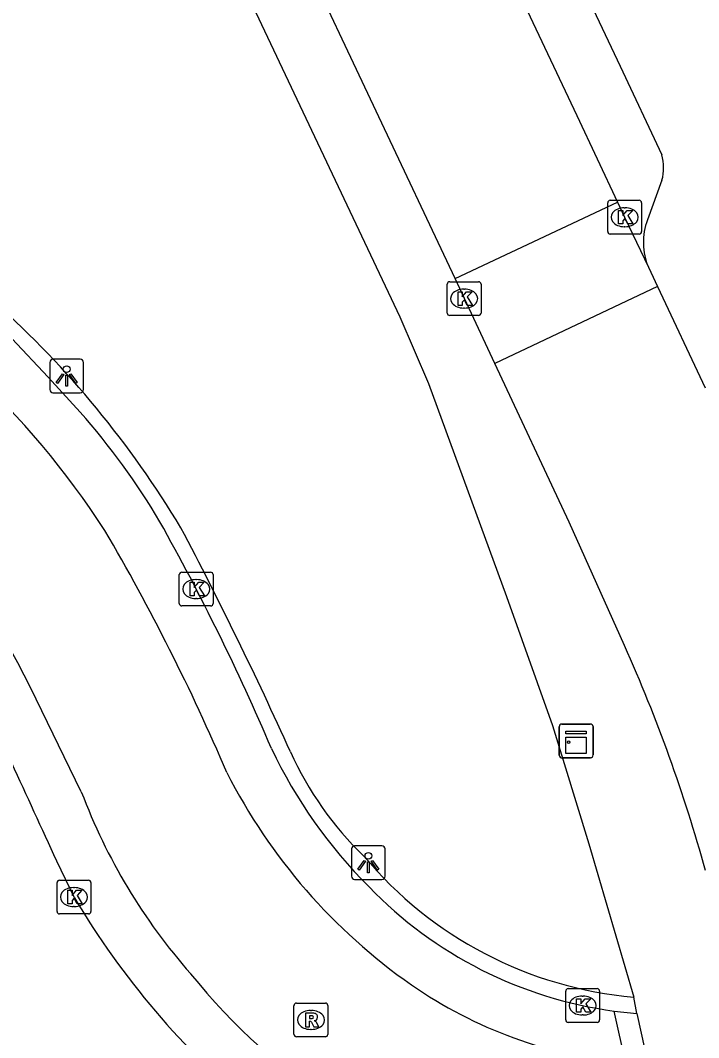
# Model space of a CAD drawing. Extents: x 159040 to 160094, y 381214 to 382518.
# Drawn here: x 159165.35 to 159185.4, y 381319.36 to 381349.44 of the extents above; entities that cross this region are included whole.
import ezdxf

# ---------------------------------------------------------------- set-up
doc = ezdxf.new("R2010")
doc.units = 0
for name, color, linetype in [('IMGEO_Kast', 7, 'Continuous'), ('IMGEO_Kolk', 7, 'Continuous'), ('IMGEO_Lichtpunt', 7, 'Continuous'), ('IMGEO_Rijbaan_lokaal_gesloten', 7, 'Continuous'), ('IMGEO_Rijbaan_lokaal_open', 7, 'Continuous'), ('IMGEO_Rioolput', 7, 'Continuous'), ('IMGEO_Voetpad_open', 7, 'Continuous')]:
    doc.layers.add(name, color=color, linetype=linetype)

msp = doc.modelspace()

# ---------------------------------------------------------------- linework, layer by layer
at = {"layer": 'IMGEO_Kast'}
for p, q in [((159181.282, 381327.705), (159181.282, 381328.546)), ((159181.282, 381328.546), (159181.282, 381327.705)), ((159181.357, 381328.63), (159182.198, 381328.63)), ((159182.198, 381328.63), (159181.357, 381328.63)), ((159182.282, 381328.555), (159182.282, 381327.714)), ((159182.282, 381327.714), (159182.282, 381328.555)), ((159182.207, 381327.63), (159181.366, 381327.63)), ((159181.366, 381327.63), (159182.207, 381327.63))]:
    msp.add_line(p, q, dxfattribs=at)
for points in [[(159181.477, 381328.42), (159182.077, 381328.42), (159182.077, 381328.335), (159181.477, 381328.335), (159181.477, 381328.42)], [(159181.477, 381328.245), (159182.077, 381328.245), (159182.077, 381327.756), (159181.477, 381327.756), (159181.477, 381328.245)]]:
    msp.add_lwpolyline(points, dxfattribs=at)
msp.add_circle((159181.561, 381328.094), 0.0377, dxfattribs=at)
for centre, start, end in [((159181.36, 381328.552), 92.4484, 184.2845), ((159181.36, 381328.552), 92.4484, 184.2845), ((159182.204, 381328.552), 2.4484, 94.2845), ((159182.204, 381328.552), 2.4484, 94.2845), ((159181.36, 381327.708), 182.4484, 274.2845), ((159181.36, 381327.708), 182.4484, 274.2845), ((159182.204, 381327.708), 272.4484, 4.2845), ((159182.204, 381327.708), 272.4484, 4.2845)]:
    msp.add_arc(centre, 0.0779, start, end, dxfattribs=at)
at = {"layer": 'IMGEO_Kolk'}
for p, q in [((159182.716, 381343.189), (159182.716, 381344.041)), ((159182.791, 381344.115), (159183.643, 381344.115)), ((159183.717, 381344.041), (159183.717, 381343.189)), ((159183.204, 381343.895), (159183.229, 381343.895)), ((159183.227, 381343.335), (159183.202, 381343.335)), ((159183.643, 381343.115), (159182.791, 381343.115)), ((159177.969, 381340.783), (159177.969, 381341.635)), ((159178.044, 381341.709), (159178.896, 381341.709)), ((159178.97, 381341.635), (159178.97, 381340.783)), ((159178.457, 381341.489), (159178.482, 381341.489)), ((159178.48, 381340.929), (159178.455, 381340.929)), ((159178.896, 381340.709), (159178.044, 381340.709)), ((159170.049, 381332.194), (159170.049, 381333.046)), ((159170.124, 381333.12), (159170.976, 381333.12)), ((159171.05, 381333.046), (159171.05, 381332.194)), ((159170.537, 381332.9), (159170.562, 381332.9)), ((159170.56, 381332.34), (159170.535, 381332.34)), ((159170.976, 381332.12), (159170.124, 381332.12)), ((159166.434, 381323.087), (159166.434, 381323.939)), ((159166.509, 381324.013), (159167.361, 381324.013)), ((159167.435, 381323.939), (159167.435, 381323.087)), ((159166.922, 381323.793), (159166.947, 381323.793)), ((159167.361, 381323.013), (159166.509, 381323.013)), ((159166.945, 381323.233), (159166.92, 381323.233)), ((159181.475, 381319.88), (159181.475, 381320.732)), ((159181.55, 381320.806), (159182.402, 381320.806)), ((159181.963, 381320.586), (159181.988, 381320.586)), ((159182.476, 381320.732), (159182.476, 381319.88)), ((159181.986, 381320.026), (159181.961, 381320.026)), ((159182.402, 381319.806), (159181.55, 381319.806))]:
    msp.add_line(p, q, dxfattribs=at)
for points in [[(159182.716, 381343.189), (159182.716, 381344.041)], [(159182.791, 381344.115), (159183.643, 381344.115)], [(159183.717, 381344.041), (159183.717, 381343.189)], [(159183.037, 381343.815), (159183.16, 381343.815), (159183.16, 381343.664), (159183.29, 381343.815), (159183.454, 381343.815), (159183.308, 381343.664), (159183.461, 381343.415), (159183.309, 381343.415), (159183.224, 381343.579), (159183.16, 381343.512), (159183.16, 381343.415), (159183.037, 381343.415), (159183.037, 381343.815)], [(159183.643, 381343.115), (159182.791, 381343.115)], [(159177.969, 381340.783), (159177.969, 381341.635)], [(159178.044, 381341.709), (159178.896, 381341.709)], [(159178.97, 381341.635), (159178.97, 381340.783)], [(159178.29, 381341.409), (159178.413, 381341.409), (159178.413, 381341.258), (159178.543, 381341.409), (159178.707, 381341.409), (159178.561, 381341.258), (159178.714, 381341.009), (159178.562, 381341.009), (159178.477, 381341.173), (159178.413, 381341.106), (159178.413, 381341.009), (159178.29, 381341.009), (159178.29, 381341.409)], [(159178.896, 381340.709), (159178.044, 381340.709)], [(159170.049, 381332.194), (159170.049, 381333.046)], [(159170.124, 381333.12), (159170.976, 381333.12)], [(159171.05, 381333.046), (159171.05, 381332.194)], [(159170.37, 381332.82), (159170.493, 381332.82), (159170.493, 381332.669), (159170.623, 381332.82), (159170.787, 381332.82), (159170.641, 381332.669), (159170.794, 381332.42), (159170.642, 381332.42), (159170.557, 381332.584), (159170.493, 381332.517), (159170.493, 381332.42), (159170.37, 381332.42), (159170.37, 381332.82)], [(159170.976, 381332.12), (159170.124, 381332.12)], [(159166.434, 381323.087), (159166.434, 381323.939)], [(159166.509, 381324.013), (159167.361, 381324.013)], [(159167.435, 381323.939), (159167.435, 381323.087)], [(159166.755, 381323.713), (159166.878, 381323.713), (159166.878, 381323.562), (159167.008, 381323.713), (159167.172, 381323.713), (159167.026, 381323.562), (159167.179, 381323.313), (159167.027, 381323.313), (159166.942, 381323.477), (159166.878, 381323.41), (159166.878, 381323.313), (159166.755, 381323.313), (159166.755, 381323.713)], [(159167.361, 381323.013), (159166.509, 381323.013)], [(159181.475, 381319.88), (159181.475, 381320.732)], [(159181.55, 381320.806), (159182.402, 381320.806)], [(159182.476, 381320.732), (159182.476, 381319.88)], [(159181.796, 381320.506), (159181.919, 381320.506), (159181.919, 381320.355), (159182.049, 381320.506), (159182.213, 381320.506), (159182.067, 381320.355), (159182.22, 381320.106), (159182.068, 381320.106), (159181.983, 381320.27), (159181.919, 381320.203), (159181.919, 381320.106), (159181.796, 381320.106), (159181.796, 381320.506)], [(159182.402, 381319.806), (159181.55, 381319.806)]]:
    msp.add_lwpolyline(points, dxfattribs=at)
for centre, start, end in [((159182.793, 381344.039), 91.552, 178.448), ((159182.793, 381344.039), 91.552, 178.448), ((159183.641, 381344.039), 1.552, 88.448), ((159183.641, 381344.039), 1.552, 88.448), ((159182.793, 381343.191), 181.552, 268.448), ((159182.793, 381343.191), 181.552, 268.448), ((159183.641, 381343.191), 271.552, 358.448), ((159183.641, 381343.191), 271.552, 358.448), ((159178.046, 381341.633), 91.552, 178.448), ((159178.046, 381341.633), 91.552, 178.448), ((159178.894, 381341.633), 1.552, 88.448), ((159178.894, 381341.633), 1.552, 88.448), ((159178.046, 381340.785), 181.552, 268.448), ((159178.046, 381340.785), 181.552, 268.448), ((159178.894, 381340.785), 271.552, 358.448), ((159178.894, 381340.785), 271.552, 358.448), ((159170.126, 381333.044), 91.552, 178.448), ((159170.126, 381333.044), 91.552, 178.448), ((159170.974, 381333.044), 1.552, 88.448), ((159170.974, 381333.044), 1.552, 88.448), ((159170.126, 381332.196), 181.552, 268.448), ((159170.126, 381332.196), 181.552, 268.448), ((159170.974, 381332.196), 271.552, 358.448), ((159170.974, 381332.196), 271.552, 358.448), ((159166.511, 381323.937), 91.552, 178.448), ((159166.511, 381323.937), 91.552, 178.448), ((159167.359, 381323.937), 1.552, 88.448), ((159167.359, 381323.937), 1.552, 88.448), ((159166.511, 381323.089), 181.552, 268.448), ((159166.511, 381323.089), 181.552, 268.448), ((159167.359, 381323.089), 271.552, 358.448), ((159167.359, 381323.089), 271.552, 358.448), ((159181.552, 381320.73), 91.552, 178.448), ((159181.552, 381320.73), 91.552, 178.448), ((159182.4, 381320.73), 1.552, 88.448), ((159182.4, 381320.73), 1.552, 88.448), ((159181.552, 381319.882), 181.552, 268.448), ((159181.552, 381319.882), 181.552, 268.448), ((159182.4, 381319.882), 271.552, 358.448), ((159182.4, 381319.882), 271.552, 358.448)]:
    msp.add_arc(centre, 0.0765, start, end, dxfattribs=at)
for centre, major_axis, ratio, start_param, end_param in [((159183.203, 381343.615), (-0.387, 0.002), 0.722429, 4.712389, 7.853982), ((159183.228, 381343.615), (-0.39, 0.002), 0.717154, 1.570796, 4.712389), ((159178.456, 381341.209), (-0.387, 0.002), 0.722429, 4.712389, 7.853982), ((159178.481, 381341.209), (-0.39, 0.002), 0.717154, 1.570796, 4.712389), ((159170.536, 381332.62), (-0.387, 0.002), 0.722429, 4.712389, 7.853982), ((159170.561, 381332.62), (-0.39, 0.002), 0.717154, 1.570796, 4.712389), ((159166.921, 381323.513), (-0.387, 0.002), 0.722429, 4.712389, 7.853982), ((159166.946, 381323.513), (-0.39, 0.002), 0.717154, 1.570796, 4.712389), ((159181.962, 381320.306), (-0.387, 0.002), 0.722429, 4.712389, 7.853982), ((159181.987, 381320.306), (-0.39, 0.002), 0.717154, 1.570796, 4.712389)]:
    msp.add_ellipse(centre, major_axis=major_axis, ratio=ratio, start_param=start_param, end_param=end_param, dxfattribs=at)
at = {"layer": 'IMGEO_Lichtpunt'}
for p, q in [((159166.22, 381339.324), (159166.22, 381338.517)), ((159166.22, 381339.324), (159166.22, 381338.517)), ((159167.122, 381339.419), (159166.314, 381339.419)), ((159167.122, 381339.419), (159166.314, 381339.419)), ((159167.216, 381338.517), (159167.216, 381339.324)), ((159167.216, 381338.517), (159167.216, 381339.324)), ((159166.314, 381338.423), (159167.122, 381338.423)), ((159166.314, 381338.423), (159167.122, 381338.423)), ((159175.14, 381324.935), (159175.14, 381324.128)), ((159175.14, 381324.935), (159175.14, 381324.128)), ((159176.042, 381325.03), (159175.234, 381325.03)), ((159176.042, 381325.03), (159175.234, 381325.03)), ((159176.136, 381324.128), (159176.136, 381324.935)), ((159176.136, 381324.128), (159176.136, 381324.935)), ((159175.234, 381324.034), (159176.042, 381324.034)), ((159175.234, 381324.034), (159176.042, 381324.034))]:
    msp.add_line(p, q, dxfattribs=at)
for points in [[(159166.594, 381338.988), (159166.633, 381338.96), (159166.445, 381338.698), (159166.407, 381338.725), (159166.594, 381338.988)], [(159166.696, 381338.94), (159166.743, 381338.94), (159166.743, 381338.618), (159166.696, 381338.618), (159166.696, 381338.94)], [(159166.806, 381338.96), (159166.844, 381338.987), (159167.031, 381338.725), (159166.992, 381338.697), (159166.806, 381338.96)], [(159175.514, 381324.599), (159175.553, 381324.571), (159175.365, 381324.309), (159175.327, 381324.336), (159175.514, 381324.599)], [(159175.616, 381324.551), (159175.663, 381324.551), (159175.663, 381324.229), (159175.616, 381324.229), (159175.616, 381324.551)], [(159175.726, 381324.571), (159175.764, 381324.598), (159175.951, 381324.336), (159175.912, 381324.308), (159175.726, 381324.571)]]:
    msp.add_lwpolyline(points, dxfattribs=at)
for centre in [(159166.719, 381339.122), (159175.639, 381324.733)]:
    msp.add_circle(centre, 0.0994, dxfattribs=at)
for centre, start, end in [((159166.314, 381339.324), 90, 180), ((159166.314, 381339.324), 90, 180), ((159167.122, 381339.324), 0, 90), ((159167.122, 381339.324), 0, 90), ((159166.314, 381338.517), 180, 270), ((159166.314, 381338.517), 180, 270), ((159167.122, 381338.517), 270, 0), ((159167.122, 381338.517), 270, 360), ((159175.234, 381324.935), 90, 180), ((159175.234, 381324.935), 90, 180), ((159176.042, 381324.935), 0, 90), ((159176.042, 381324.935), 0, 90), ((159175.234, 381324.128), 180, 270), ((159175.234, 381324.128), 180, 270), ((159176.042, 381324.128), 270, 0), ((159176.042, 381324.128), 270, 360)]:
    msp.add_arc(centre, 0.0946, start, end, dxfattribs=at)
at = {"layer": 'IMGEO_Rijbaan_lokaal_gesloten'}
for points in [[(159162.533, 381342.21), (159165.101, 381340.032), (159166.169, 381338.89), (159167.117, 381337.852)], [(159167.152, 381326.629), (159165.645, 381329.707)], [(159166.946, 381323.493), (159166.426, 381324.578)], [(159183.256, 381318.589), (159182.907, 381320.143)]]:
    msp.add_lwpolyline(points, dxfattribs=at)
for centre, radius, start, end in [((159145.929, 381320.087), 26.153, 33.0618, 60.4116), ((159145.982, 381320.161), 21.858, 25.8946, 60.017), ((159151.738, 381324.189), 20.571, 30.4449, 41.6182), ((159108.784, 381300.579), 69.581, 23.12671, 29.28334), ((159111.961, 381301.711), 64.723, 23.18569, 30.28949), ((154984.977, 379405.411), 4600.839, 24.653791, 24.733084), ((159186.013, 381334.18), 14.651, 205.3467, 225.0292), ((159186.722, 381334.957), 17.127, 206.9589, 235.0525), ((159183.461, 381332.76), 17.423, 200.6014, 221.3667), ((159184.553, 381332.382), 12.349, 223.9253, 262.3391), ((159188.23, 381336.155), 24.765, 210.7476, 229.8422), ((159185.182, 381333.169), 19.004, 218.863, 254.6761), ((159184.593, 381332.035), 13.512, 235.351, 264.3206)]:
    msp.add_arc(centre, radius, start, end, dxfattribs=at)
at = {"layer": 'IMGEO_Rijbaan_lokaal_open'}
for points in [[(159152.42, 381409.329), (159163.115, 381386.6), (159166.148, 381380.052), (159173.158, 381365.109), (159175.314, 381360.345), (159181.799, 381346.618), (159183.007, 381344.058)], [(159178.201, 381341.808), (159168.866, 381361.603), (159147.869, 381406.077), (159147.453, 381406.965)], [(159178.201, 381341.808), (159183.007, 381344.058)], [(159183.007, 381344.058), (159183.216, 381343.614), (159183.92, 381342.134)], [(159183.92, 381342.134), (159183.987, 381341.993), (159184.189, 381341.57)], [(159179.38, 381339.291), (159178.484, 381341.207), (159178.201, 381341.808)], [(159184.189, 381341.57), (159179.38, 381339.291)], [(159184.189, 381341.57), (159185.6, 381338.57)], [(159183.211, 381330.948), (159181.577, 381334.596), (159179.38, 381339.291)]]:
    msp.add_lwpolyline(points, dxfattribs=at)
msp.add_arc((159140.061, 381311.641), 47.273, 15.5273, 24.1052, dxfattribs=at)
at = {"layer": 'IMGEO_Rioolput'}
for p, q in [((159173.44, 381319.454), (159173.44, 381320.306)), ((159173.515, 381320.38), (159174.367, 381320.38)), ((159174.441, 381320.306), (159174.441, 381319.454)), ((159173.928, 381320.16), (159173.953, 381320.16)), ((159174.367, 381319.38), (159173.515, 381319.38)), ((159173.951, 381319.6), (159173.926, 381319.6))]:
    msp.add_line(p, q, dxfattribs=at)
for points in [[(159173.44, 381319.454), (159173.44, 381320.306)], [(159173.515, 381320.38), (159174.367, 381320.38)], [(159174.441, 381320.306), (159174.441, 381319.454)], [(159174.029, 381320.078), (159173.777, 381320.08), (159173.777, 381319.68)], [(159173.955, 381319.999), (159173.901, 381319.999), (159173.901, 381319.918)], [(159173.777, 381319.68), (159173.901, 381319.68), (159173.901, 381319.842), (159173.912, 381319.842)], [(159173.901, 381319.918), (159173.953, 381319.918)], [(159173.959, 381319.813), (159174.03, 381319.68), (159174.17, 381319.68), (159174.105, 381319.806)], [(159174.367, 381319.38), (159173.515, 381319.38)]]:
    msp.add_lwpolyline(points, dxfattribs=at)
for centre, radius, start, end in [((159173.517, 381320.304), 0.0765, 91.552, 178.448), ((159173.517, 381320.304), 0.0765, 91.552, 178.448), ((159174.365, 381320.304), 0.0765, 1.552, 88.448), ((159174.365, 381320.304), 0.0765, 1.552, 88.448), ((159173.961, 381319.903), 0.0964, 77.0061, 93.1865), ((159173.975, 381319.96), 0.0378, 276.6634, 79.6772), ((159174.028, 381319.968), 0.109, 350.3612, 89.416), ((159173.911, 381319.789), 0.0533, 26.0293, 88.6989), ((159173.937, 381320.107), 0.19, 274.7715, 282.9687), ((159174.026, 381319.968), 0.112, 277.5842, 350.9817), ((159174.01, 381319.753), 0.108, 29.5134, 73.7905), ((159173.517, 381319.456), 0.0765, 181.552, 268.448), ((159173.517, 381319.456), 0.0765, 181.552, 268.448), ((159174.365, 381319.456), 0.0765, 271.552, 358.448), ((159174.365, 381319.456), 0.0765, 271.552, 358.448)]:
    msp.add_arc(centre, radius, start, end, dxfattribs=at)
for centre, major_axis, ratio, start_param, end_param in [((159173.927, 381319.88), (-0.387, 0.002), 0.722429, 4.712389, 7.853982), ((159173.952, 381319.88), (-0.39, 0.002), 0.717154, 1.570796, 4.712389)]:
    msp.add_ellipse(centre, major_axis=major_axis, ratio=ratio, start_param=start_param, end_param=end_param, dxfattribs=at)
at = {"layer": 'IMGEO_Voetpad_open'}
for points in [[(159138.838, 381420.676), (159140.29, 381417.535), (159146.089, 381405.269), (159166.925, 381361.075), (159176.573, 381340.671), (159177.417, 381338.702), (159179.725, 381332.403), (159181.079, 381328.582), (159182.155, 381325.087), (159183.485, 381320.552)], [(159152.189, 381413.877), (159154.272, 381409.573), (159164.73, 381387.348), (159167.763, 381380.799), (159174.777, 381365.849), (159176.928, 381361.094), (159183.083, 381348.082), (159184.313, 381345.459)], [(159184.319, 381344.708), (159183.888, 381343.54)], [(159183.58, 381320.071), (159183.485, 381320.552)], [(159182.907, 381320.143), (159183.58, 381320.071)], [(159183.58, 381320.071), (159185.351, 381312.004)]]:
    msp.add_lwpolyline(points, dxfattribs=at)
for centre, radius, start, end in [((159182.986, 381345.073), 1.382, 344.689, 16.2265), ((159185.667, 381342.877), 1.898, 159.5632, 203.0444), ((159145.21, 381319.508), 29.018, 30.954, 48.0465), ((159062.749, 381277.859), 121.343, 24.30499, 27.79054), ((159182.387, 381331.877), 9.925, 204.2357, 226.1221), ((159184.523, 381332.251), 11.745, 219.8636, 264.9282)]:
    msp.add_arc(centre, radius, start, end, dxfattribs=at)

doc.saveas('drawing.dxf')
